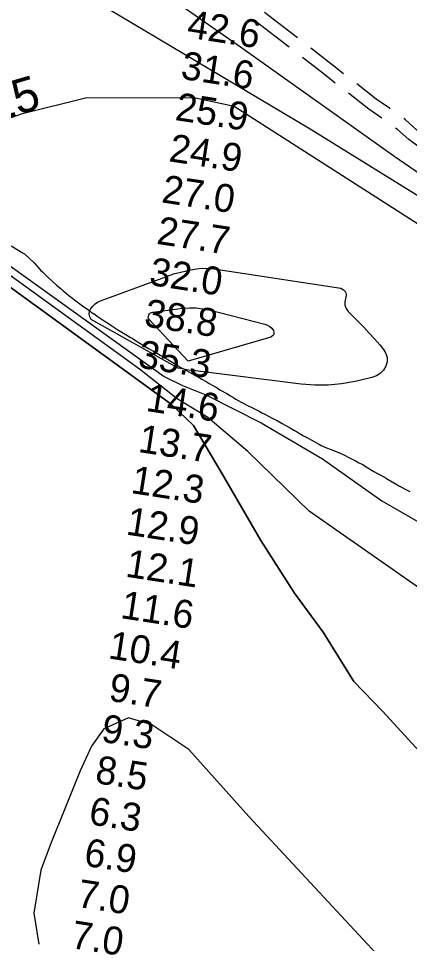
# Model space of a CAD drawing. Extents: x 3263578 to 3301413, y 764927 to 798602.
# Drawn here: x 3286323 to 3287261, y 784003 to 786220 of the extents above; entities that cross this region are included whole.
import ezdxf

# ---------------------------------------------------------------- set-up
doc = ezdxf.new("R2010")
doc.units = 0
for name, color, linetype in [('V-RIVR-RANG', 7, 'Continuous'), ('V-ROAD-CNTR', 7, 'Continuous'), ('V-SITE-VEGE', 7, 'Continuous'), ('V-TOPO-DPTH', 7, 'Continuous'), ('V-TOPO-MAJR', 7, 'Continuous'), ('V-TOPO-MAJR-IDEN', 7, 'Continuous'), ('V-TOPO-MINR', 7, 'Continuous')]:
    doc.layers.add(name, color=color, linetype=linetype)

msp = doc.modelspace()

# ---------------------------------------------------------------- linework, layer by layer
at = {"layer": 'V-ROAD-CNTR'}
for p, q in [((3286992.8, 786173.8), (3286913.7, 786235.1)), ((3286972.8, 786151.4), (3286893.7, 786212.6))]:
    msp.add_line(p, q, dxfattribs=at)
for points in [[(3287103.4, 786088.1), (3287075.6, 786109.6), (3287024.4, 786149.3)], [(3287083.4, 786065.6), (3287057.2, 786085.9), (3287004.4, 786126.8)], [(3287215.2, 786003.8), (3287213.3, 786005.1), (3287181.7, 786027.4), (3287135, 786063.6)], [(3287195.1, 785981.2), (3287163.9, 786003.2), (3287115, 786041.1)], [(3287326, 785918.5), (3287278.6, 785953.5), (3287251.5, 785977.6), (3287247.6, 785980.4)], [(3287306, 785896), (3287259.7, 785930.2), (3287232.7, 785954.1), (3287227.6, 785957.8)]]:
    msp.add_lwpolyline(points, dxfattribs=at)
at = {"layer": 'V-SITE-VEGE'}
for points in [[(3286305, 785675.8), (3286327.8, 785662), (3286332.5, 785659), (3286337.5, 785656.3), (3286348.8, 785645.8), (3286360.4, 785634.6), (3286371.7, 785621.9), (3286375.9, 785617.4), (3286380.9, 785612.9), (3286392.5, 785601.3), (3286414.4, 785581.1), (3286426.1, 785571.3), (3286430.4, 785567.2), (3286438.2, 785561.1), (3286443.5, 785556.6), (3286466.6, 785538.5), (3286476.2, 785531.7), (3286494, 785519.5), (3286497.5, 785516.5), (3286506.8, 785510.5), (3286512.1, 785506.7), (3286516.4, 785504), (3286523.5, 785499.1), (3286528.5, 785496), (3286541.7, 785487.3), (3286547, 785483.5), (3286561.3, 785474.4), (3286584.5, 785460.6), (3286590.5, 785456.8), (3286595.5, 785454.1), (3286603.4, 785448.8), (3286624.8, 785435.5), (3286634.8, 785429.7), (3286643.7, 785424.4), (3286646.9, 785422.8), (3286656.2, 785417.1), (3286663, 785413.6), (3286681.2, 785403.3), (3286697.2, 785393), (3286705.8, 785388.1), (3286711.2, 785385), (3286720.5, 785380), (3286737.2, 785370.1), (3286752.6, 785362), (3286763, 785356.2), (3286768.7, 785352.8), (3286775.5, 785349), (3286780.8, 785345.5), (3286789.4, 785340.6), (3286799.7, 785334.8), (3286806.5, 785330.6), (3286823.3, 785321.1), (3286832.2, 785315.7), (3286837.2, 785312.3), (3286844.7, 785308.1), (3286850.4, 785304.6), (3286859, 785300), (3286862.2, 785298.5), (3286872.6, 785292.7), (3286883.3, 785288.1), (3286890.9, 785284.2), (3286900.9, 785278.8), (3286906.9, 785275.4), (3286916.2, 785270.8), (3286930.2, 785263.5), (3286934.8, 785260.8), (3286942.4, 785257.3), (3286955.6, 785249.3), (3286961.6, 785246.2)], [(3286961.6, 785246.2), (3286975.2, 785238.9), (3286978.4, 785237), (3286981.7, 785235.4), (3286985.2, 785233.1), (3286988.1, 785232), (3286994.9, 785227.4), (3287007, 785220.2), (3287012, 785217.8), (3287019.9, 785213.3), (3287025.2, 785210.6), (3287045.6, 785199.4), (3287049.5, 785197.1), (3287062.1, 785191.3), (3287071.4, 785187.8), (3287077.5, 785185.8), (3287094.7, 785178.7), (3287101.9, 785174.9), (3287117.3, 785167.2), (3287123.7, 785163.7), (3287133.7, 785159.1), (3287139.8, 785155.6), (3287148.1, 785151.8), (3287161.6, 785143), (3287175.9, 785134.2), (3287185.9, 785128.9), (3287192.3, 785125.8), (3287205.2, 785118.5), (3287211.2, 785114.7), (3287215.9, 785112), (3287230.9, 785103.6), (3287235.5, 785100.5), (3287255.9, 785089.8), (3287262, 785086.7)]]:
    msp.add_lwpolyline(points, dxfattribs=at)
at = {"layer": 'V-TOPO-DPTH'}
msp.add_lwpolyline([(3287407, 784330.7), (3287311.5, 784434.4), (3287196.3, 784560), (3287127.7, 784631.4), (3287054.2, 784749.6), (3286985.6, 784843.2), (3286904.8, 784968.7), (3286811.8, 785128.7), (3286743.3, 785244.4), (3286689.3, 785296.2), (3285860.1, 785897.9), (3285198, 786519), (3284396.1, 787258.3), (3284165.5, 787472.7), (3284069.9, 787561.4), (3283479.1, 788192.1), (3283405.6, 788288.2), (3283042.1, 788658.5)], dxfattribs=at)
at = {"layer": 'V-TOPO-MAJR'}
for points in [[(3287798.4, 785423.7), (3287542.9, 785560.7), (3286909.7, 785965.4), (3286841, 786009.8), (3286747.7, 786029.7), (3286487.1, 786030.3), (3286329.7, 785991.4), (3286192, 785942.6)], [(3287066.4, 785341.1), (3287033.9, 785341.2), (3287001.4, 785343.5), (3286747.7, 785375.5), (3286737.2, 785377), (3286726.8, 785378.6), (3286716.5, 785380.5), (3286706.1, 785382.6), (3286497.2, 785499.1), (3286494.1, 785505.5), (3286492.7, 785512), (3286493.7, 785518.6), (3286496.4, 785525.2), (3286501.2, 785531.2), (3286506.6, 785536.5), (3286512.9, 785540.6), (3286519.9, 785543.9), (3286668, 785598.2), (3286672.2, 785599.8), (3286676.4, 785601.4), (3286680.6, 785603), (3286684.8, 785604.7), (3286689, 785606.3), (3286693.3, 785607.7), (3286697.6, 785609), (3286702, 785610.1), (3286736.7, 785618.1), (3286750.4, 785620.5), (3286764, 785621.8), (3286777.8, 785621.5), (3286791.5, 785620.2), (3287096.3, 785573.6), (3287103.1, 785570.1), (3287107.8, 785565.5), (3287109.2, 785559.1), (3287108.3, 785551.4), (3287106.2, 785542.3), (3287106.2, 785533.6), (3287109.3, 785525.5), (3287114.6, 785517.7), (3287138.2, 785494.1), (3287151.5, 785480.4), (3287164.7, 785466.5), (3287177.5, 785452.4), (3287190.1, 785438), (3287199.4, 785427.2), (3287204.9, 785417.7), (3287208.1, 785407.9), (3287207.7, 785397.6), (3287205, 785387), (3287198.8, 785377.4), (3287191.4, 785369.4), (3287182.1, 785363.7), (3287171.4, 785359.6), (3287130.8, 785350.2), (3287098.6, 785344.5), (3287066.4, 785341.1)]]:
    msp.add_lwpolyline(points, dxfattribs=at)
at = {"layer": 'V-TOPO-MINR'}
for points in [[(3287559.9, 784662.7), (3287020.5, 785039.7), (3286873.4, 785182.6), (3286777.7, 785264), (3286704.1, 785308.4), (3286613.3, 785379.9), (3285887.1, 785905.2), (3285220.1, 786538.6), (3284386.3, 787287.8), (3284177.9, 787492.3), (3284055.2, 787588.5), (3283516, 788199.4), (3283454.8, 788280.7), (3283398.4, 788339.8), (3283265.9, 788458.1), (3283104.1, 788623.2), (3283064.3, 788659.3)], [(3283087.3, 788660.1), (3283339.6, 788440.7), (3283491.7, 788319.9), (3284052.8, 787608.2), (3284173.1, 787531.7), (3284273.6, 787450.3), (3284344.7, 787378.9), (3285002, 786775.1), (3285058.3, 786708.6), (3285124.5, 786647), (3285188.3, 786587.8), (3285838.1, 785961.9), (3285877.3, 785932.3), (3286672.3, 785362.6), (3286716.5, 785340.3), (3286773, 785318.1), (3286905.5, 785251.4), (3287052.8, 785165), (3287195.1, 785063.9), (3287384.1, 784955.3), (3287514.1, 784866.4), (3287633.9, 784823.7)], [(3283483, 788673.9), (3283706, 788480.4), (3283912, 788302.9), (3284073.8, 788140.3), (3284279.9, 787987.4), (3284589.1, 787790), (3284922.8, 787553.2), (3285227, 787316.5), (3285374.1, 787168.6), (3285437.8, 787104.6), (3285653.8, 786976.2), (3285938.4, 786749.4), (3286262.3, 786566.7), (3286856.1, 786152.3), (3287224.2, 785890.9), (3287641.3, 785604.7), (3287818, 785501.1)], [(3283042.1, 788658.5), (3283405.6, 788288.2), (3283479.1, 788192.1), (3284069.9, 787561.4), (3284165.5, 787472.7), (3284396.1, 787258.3), (3285198, 786519), (3285860.1, 785897.9), (3286689.3, 785296.2), (3286743.3, 785244.4), (3286811.8, 785128.7), (3286904.8, 784968.7), (3286985.6, 784843.2), (3287054.2, 784749.6), (3287127.7, 784631.4), (3287196.3, 784560), (3287311.5, 784434.4), (3287407, 784330.7)], [(3287806.9, 785470.3), (3287022.8, 785955.3), (3286325.8, 786369.9), (3285707.5, 786809)], [(3286729.9, 785399.1), (3286636.8, 785499.1), (3286635.2, 785501.6), (3286634.4, 785504.3), (3286634.6, 785507.1), (3286635.5, 785509.9), (3286637.5, 785512.5), (3286639.8, 785514.5), (3286642.6, 785515.8), (3286645.7, 785516.7), (3286717.8, 785525.7), (3286733.6, 785526.8), (3286749.4, 785526.7), (3286765.1, 785524.8), (3286780.7, 785521.8), (3286914.5, 785487.9), (3286920.6, 785485.5), (3286926.2, 785482.3), (3286930.8, 785477.8), (3286934.8, 785472.6), (3286935.9, 785467.6), (3286935.5, 785463.2), (3286932.7, 785459.7), (3286928.5, 785456.8), (3286729.9, 785399.1), (3286729.9, 785399.1)], [(3287224, 783933.2), (3286876.1, 784307.6), (3286731.5, 784467.7), (3286643.2, 784527), (3286586.7, 784544.3), (3286527.6, 784517.4), (3286498, 784475.7), (3286470.9, 784416.8), (3286433.8, 784325.9), (3286401.6, 784244.9), (3286376.9, 784178.6), (3286359.4, 784075.4), (3286371.5, 784001.6)]]:
    msp.add_lwpolyline(points, dxfattribs=at)

# ---------------------------------------------------------------- texts
at = {"layer": 'V-RIVR-RANG'}
for s, rotation, p in [('42.6', 351.2683, (3286725.1, 786175.3)), ('31.6', 351.2683, (3286710.2, 786076.4)), ('25.9', 351.2683, (3286696.8, 785977.3)), ('24.9', 351.2683, (3286681.9, 785878.4)), ('27.0', 351.2683, (3286664.3, 785779.9)), ('27.7', 351.2683, (3286652.3, 785680.6)), ('32.0', 351.2683, (3286634.5, 785582.2)), ('38.8', 351.2683, (3286622.4, 785482.8)), ('35.3', 351.2683, (3286607.5, 785384)), ('14.6', 351.2216, (3286626.7, 785279.9)), ('13.7', 351.2216, (3286608.1, 785181.6)), ('12.3', 351.2216, (3286590.6, 785083.1)), ('12.9', 351.2216, (3286579, 784983.7)), ('12.1', 351.2216, (3286577.7, 784882.7)), ('11.6', 351.2216, (3286565.6, 784783.4)), ('10.4', 351.2216, (3286536.3, 784686.7)), ('9.7', 351.2216, (3286537.3, 784585.4)), ('9.3', 351.2216, (3286519.3, 784487)), ('8.5', 351.2216, (3286504.8, 784388.1)), ('6.3', 351.2216, (3286489.4, 784289.3)), ('6.9', 351.2216, (3286477.9, 784189.9)), ('7.0', 351.2216, (3286461.4, 784091.2)), ('7.0', 351.2216, (3286446.4, 783992.3))]:
    msp.add_text(s, height=67, rotation=rotation, dxfattribs=at).set_placement(p)
at = {"layer": 'V-TOPO-MAJR-IDEN'}
msp.add_text('25', height=83, rotation=16.3805, dxfattribs=at).set_placement((3286262.3, 785971.6))

doc.saveas('drawing.dxf')
